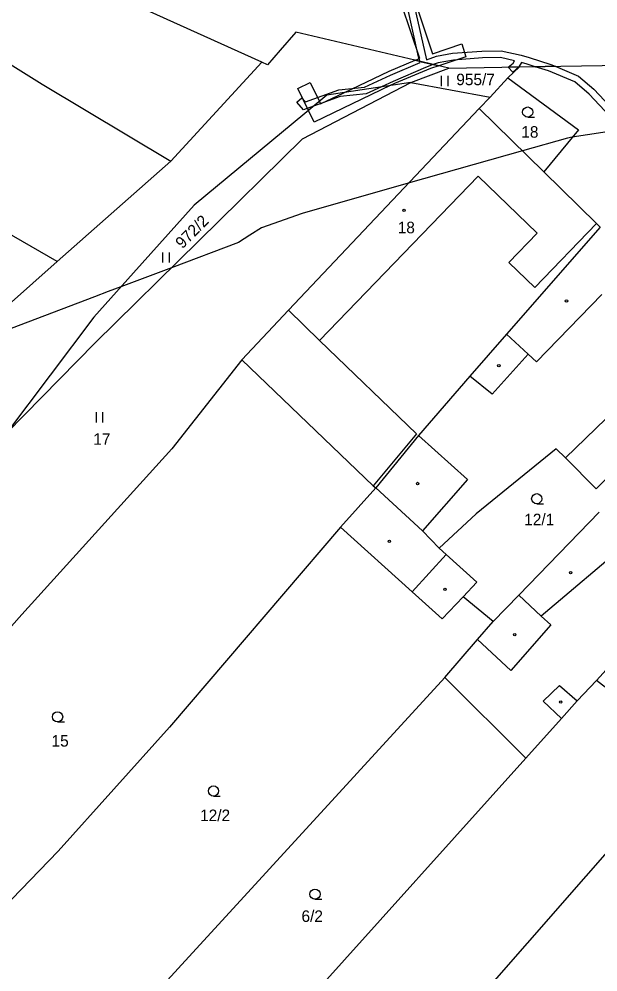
# Model space of a CAD drawing. Extents: x -749173 to -746119, y -1132678 to -1130338.
# Drawn here: x -747979.1 to -747893.8, y -1131098.8 to -1130958.5 of the extents above; entities that cross this region are included whole.
import ezdxf

# ---------------------------------------------------------------- set-up
doc = ezdxf.new("R2010")
doc.units = 0
for name, color, linetype in [('Vrstva 1', 7, 'Continuous'), ('Vrstva 18', 7, 'Continuous'), ('Vrstva 19', 7, 'Continuous'), ('Vrstva 25', 7, 'Continuous'), ('Vrstva 3', 7, 'Continuous'), ('Vrstva 30', 7, 'Continuous'), ('Vrstva 37', 7, 'Continuous'), ('Vrstva 4', 7, 'Continuous'), ('Vrstva 52', 7, 'Continuous'), ('Vrstva 6', 7, 'Continuous')]:
    doc.layers.add(name, color=color, linetype=linetype)

msp = doc.modelspace()

# ---------------------------------------------------------------- linework, layer by layer
at = {"layer": 'Vrstva 1'}
for points in [[(-747943.32, -1130964.83), (-747980.23, -1130948.11)], [(-747938.3, -1130960.4), (-747940.61, -1130963.08)], [(-747915.76, -1130965.72), (-747938.3, -1130960.4)], [(-747940.61, -1130963.08), (-747942.46, -1130965.22)], [(-747943.32, -1130964.83), (-747956.74, -1130979.41)], [(-747942.46, -1130965.22), (-747943.32, -1130964.83)], [(-747921.38, -1130967.81), (-747915.76, -1130965.72)], [(-747915.76, -1130965.72), (-747905.36, -1130965.53)], [(-747907.05, -1130967.14), (-747905.36, -1130965.53)], [(-747905.36, -1130965.53), (-747890.11, -1130965.25)], [(-747909.68, -1130969.99), (-747907.05, -1130967.14)], [(-747907.05, -1130967.14), (-747896.66, -1130974.79)], [(-747937.31, -1130976.12), (-747921.38, -1130967.81)], [(-747921.38, -1130967.81), (-747933.73, -1130969.71)], [(-747921.38, -1130967.81), (-747909.68, -1130969.99)], [(-747933.73, -1130969.71), (-747936.97, -1130972.39)], [(-747909.68, -1130969.99), (-747911.3, -1130971.64)], [(-747911.3, -1130971.64), (-747939.39, -1131001.36)], [(-747901.77, -1130980.96), (-747911.3, -1130971.64)], [(-747936.97, -1130972.39), (-747953.3, -1130985.9)], [(-747896.66, -1130974.79), (-747901.77, -1130980.96)], [(-747967.89, -1131006.15), (-747937.31, -1130976.12)], [(-747956.74, -1130979.41), (-747973.45, -1130994.17)], [(-747901.77, -1130980.96), (-747893.98, -1130988.57)], [(-747953.3, -1130985.9), (-747962.23, -1130995.86)], [(-747893.47, -1130989.15), (-747907.26, -1131004.91)], [(-747893.98, -1130988.57), (-747893.47, -1130989.15)], [(-747973.45, -1130994.17), (-747988.29, -1131007.37)], [(-747962.23, -1130995.86), (-747968.09, -1131002.39)], [(-747968.09, -1131002.39), (-747980.93, -1131019.45)], [(-747939.39, -1131001.36), (-747946.28, -1131008.68)], [(-747907.26, -1131004.91), (-747912.64, -1131011.06)], [(-747980.93, -1131019.45), (-747967.89, -1131006.15)], [(-747946.28, -1131008.68), (-747956.6, -1131021.8)], [(-747926.89, -1131027.23), (-747946.28, -1131008.68)], [(-747874.96, -1131008.33), (-747894.04, -1131027.67)], [(-747912.64, -1131011.06), (-747920.21, -1131019.82)], [(-747920.21, -1131019.82), (-747926.54, -1131027.52)], [(-747956.6, -1131021.8), (-747978.68, -1131046.17)], [(-747899.94, -1131021.78), (-747911.72, -1131031.37)], [(-747898.59, -1131023.13), (-747899.94, -1131021.78)], [(-747894.04, -1131027.67), (-747898.59, -1131023.13)], [(-747931.7, -1131033.31), (-747926.54, -1131027.52)], [(-747926.89, -1131027.23), (-747926.54, -1131027.52)], [(-747911.72, -1131031.37), (-747917.2, -1131036.42)], [(-747893.59, -1131031.09), (-747905.46, -1131043.33)], [(-747931.7, -1131033.31), (-747956.91, -1131062.8)], [(-747921.18, -1131042.84), (-747931.7, -1131033.31)], [(-747917.2, -1131036.42), (-747916.14, -1131037.35)], [(-747916.14, -1131037.35), (-747911.63, -1131041.44)], [(-747911.63, -1131041.44), (-747913.66, -1131043.59)], [(-747916.72, -1131046.83), (-747921.18, -1131042.84)], [(-747913.66, -1131043.59), (-747916.72, -1131046.83)], [(-747909.21, -1131047.2), (-747913.66, -1131043.59)], [(-747905.46, -1131043.33), (-747909.21, -1131047.2)], [(-747978.68, -1131046.17), (-748020.82, -1131093.67)], [(-747911.54, -1131049.89), (-747909.21, -1131047.2)], [(-747916.37, -1131055.44), (-747911.54, -1131049.89)], [(-747889.22, -1131050.64), (-747893.98, -1131055.9)], [(-747916.37, -1131055.44), (-747981.47, -1131126.53)], [(-747904.43, -1131067.33), (-747916.37, -1131055.44)], [(-747896.85, -1131058.9), (-747893.98, -1131055.9)], [(-747884.64, -1131063.16), (-747893.98, -1131055.9)], [(-747899.17, -1131061.48), (-747896.85, -1131058.9)], [(-747904.43, -1131067.33), (-747899.17, -1131061.48)], [(-747956.91, -1131062.8), (-747973.31, -1131081.03)], [(-747904.43, -1131067.33), (-747968.37, -1131138.42)], [(-747886.56, -1131074.48), (-747913.2, -1131104.85)], [(-747973.31, -1131081.03), (-748002.07, -1131110.77)]]:
    msp.add_lwpolyline(points, dxfattribs=at)
at = {"layer": 'Vrstva 25'}
for p, q in [((-747916.88, -1130966.84), (-747916.88, -1130968.34)), ((-747915.88, -1130968.34), (-747915.88, -1130966.84)), ((-747904.14, -1130972.92), (-747903.14, -1130972.92)), ((-747957.94, -1130992.85), (-747957.94, -1130994.35)), ((-747956.94, -1130994.35), (-747956.94, -1130992.85)), ((-747967.75, -1131016.39), (-747967.75, -1131017.89)), ((-747966.75, -1131017.89), (-747966.75, -1131016.39)), ((-747902.81, -1131029.88), (-747901.81, -1131029.88)), ((-747973.41, -1131062), (-747972.41, -1131062)), ((-747950.43, -1131072.93), (-747949.43, -1131072.93)), ((-747935.48, -1131088.14), (-747934.48, -1131088.14))]:
    msp.add_line(p, q, dxfattribs=at)
for centre, radius in [((-747904.14, -1130972.17), 0.75), ((-747922.36, -1130986.66), 0.175), ((-747898.42, -1130999.99), 0.175), ((-747908.39, -1131009.52), 0.175), ((-747920.36, -1131026.89), 0.175), ((-747902.81, -1131029.13), 0.75), ((-747924.51, -1131035.4), 0.175), ((-747897.81, -1131040.01), 0.175), ((-747916.34, -1131042.47), 0.175), ((-747906.04, -1131049.15), 0.175), ((-747899.27, -1131059.08), 0.175), ((-747973.41, -1131061.25), 0.75), ((-747950.43, -1131072.18), 0.75), ((-747935.48, -1131087.39), 0.75)]:
    msp.add_circle(centre, radius, dxfattribs=at)
at = {"layer": 'Vrstva 3'}
for points in [[(-747911.3, -1130971.64), (-747939.39, -1131001.36)], [(-747901.77, -1130980.96), (-747911.3, -1130971.64)], [(-747901.77, -1130980.96), (-747893.98, -1130988.57)], [(-747911.42, -1130981.63), (-747934.8, -1131005.8)], [(-747902.74, -1130990.02), (-747911.42, -1130981.63)], [(-747903.1, -1130998), (-747893.98, -1130988.57)], [(-747906.9, -1130994.33), (-747902.74, -1130990.02)], [(-747903.1, -1130998), (-747906.9, -1130994.33)], [(-747934.8, -1131005.8), (-747939.39, -1131001.36)]]:
    msp.add_lwpolyline(points, dxfattribs=at)
at = {"layer": 'Vrstva 30'}
for p, q in [((-747924.57, -1130966.14), (-747920.72, -1130964.55)), ((-747918.44, -1130965.78), (-747923.75, -1130967.96)), ((-747917.23, -1130965.37), (-747918.44, -1130965.78)), ((-747931.21, -1130969.32), (-747924.57, -1130966.14)), ((-747938.01, -1130968.68), (-747936.2, -1130967.81)), ((-747936.43, -1130971.94), (-747938.01, -1130968.68)), ((-747936.2, -1130967.81), (-747934.84, -1130970.63)), ((-747924.41, -1130968.28), (-747935.61, -1130973.64)), ((-747923.75, -1130967.96), (-747924.41, -1130968.28)), ((-747934.67, -1130970.98), (-747931.21, -1130969.32)), ((-747934.84, -1130970.63), (-747934.67, -1130970.98)), ((-747935.61, -1130973.64), (-747936.43, -1130971.94))]:
    msp.add_line(p, q, dxfattribs=at)
for points in [[(-747922.69, -1130956.42), (-747920.54, -1130956.51), (-747918.16, -1130963.58), (-747913.86, -1130962.14), (-747913.23, -1130964.04), (-747917.23, -1130965.37), (-747920.72, -1130964.55), (-747920.04, -1130964.27), (-747922.69, -1130956.42)], [(-747920.87, -1130956.5), (-747919.06, -1130964.49), (-747917.59, -1130963.94), (-747915.23, -1130963.52), (-747910.88, -1130963.19), (-747908.06, -1130963.16), (-747905.12, -1130963.78), (-747903.91, -1130964.15), (-747900.72, -1130965.18), (-747900.11, -1130965.43), (-747903.03, -1130965.49), (-747904.21, -1130965.11), (-747905.03, -1130964.86), (-747905.46, -1130965.53), (-747907.02, -1130965.56), (-747906.29, -1130964.96), (-747906.06, -1130964.61), (-747908.16, -1130964.16), (-747910.82, -1130964.19), (-747915.09, -1130964.52), (-747917.33, -1130964.9), (-747918.05, -1130965.18), (-747920.04, -1130964.71), (-747920.23, -1130964.04), (-747921.9, -1130956.46)], [(-747920.72, -1130964.55), (-747917.23, -1130965.37)], [(-747924.35, -1130966.76), (-747919.99, -1130964.88)], [(-747919.2, -1130965.62), (-747923.95, -1130967.68)], [(-747919.99, -1130964.88), (-747920.04, -1130964.71)], [(-747920.04, -1130964.71), (-747918.05, -1130965.18)], [(-747918.05, -1130965.18), (-747919.2, -1130965.62)], [(-747907.02, -1130965.56), (-747905.46, -1130965.53)], [(-747906.31, -1130966.28), (-747907.02, -1130965.56)], [(-747905.46, -1130965.53), (-747906.31, -1130966.28)], [(-747903.03, -1130965.49), (-747900.11, -1130965.43)], [(-747901.06, -1130966.12), (-747903.03, -1130965.49)], [(-747900.11, -1130965.43), (-747896.67, -1130966.87)], [(-747928.19, -1130968.52), (-747924.35, -1130966.76)], [(-747897.21, -1130967.73), (-747901.06, -1130966.12)], [(-747896.67, -1130966.87), (-747894.38, -1130968.79)], [(-747931.99, -1130968.92), (-747928.19, -1130968.52)], [(-747925.68, -1130968.47), (-747927.93, -1130969.5)], [(-747923.95, -1130967.68), (-747925.68, -1130968.47)], [(-747895.06, -1130969.53), (-747897.21, -1130967.73)], [(-747894.38, -1130968.79), (-747890.46, -1130972.99)], [(-747938.16, -1130970.74), (-747937.41, -1130970.08)], [(-747937.41, -1130970.08), (-747936.87, -1130970.69)], [(-747936.87, -1130970.69), (-747931.99, -1130968.92)], [(-747931.77, -1130969.9), (-747935.68, -1130971.33)], [(-747927.93, -1130969.5), (-747931.77, -1130969.9)], [(-747891.24, -1130973.63), (-747895.06, -1130969.53)], [(-747937.17, -1130971.87), (-747938.16, -1130970.74)], [(-747935.68, -1130971.33), (-747937.17, -1130971.87)]]:
    msp.add_lwpolyline(points, dxfattribs=at)
at = {"layer": 'Vrstva 37'}
msp.add_circle((-747922.36, -1130986.66), 0.175, dxfattribs=at)
at = {"layer": 'Vrstva 4'}
for points in [[(-747911.42, -1130981.63), (-747934.8, -1131005.8)], [(-747902.74, -1130990.02), (-747911.42, -1130981.63)], [(-747903.1, -1130998), (-747893.98, -1130988.57)], [(-747906.9, -1130994.33), (-747902.74, -1130990.02)], [(-747903.1, -1130998), (-747906.9, -1130994.33)], [(-747893.21, -1130999.04), (-747902.85, -1131008.98)], [(-747934.8, -1131005.8), (-747939.39, -1131001.36)], [(-747904.09, -1131007.84), (-747907.26, -1131004.91)], [(-747934.8, -1131005.8), (-747920.53, -1131019.55)], [(-747904.09, -1131007.84), (-747909.39, -1131013.75)], [(-747902.85, -1131008.98), (-747904.09, -1131007.84)], [(-747898.59, -1131023.13), (-747883.69, -1131008.71)], [(-747909.39, -1131013.75), (-747912.64, -1131011.06)], [(-747920.53, -1131019.55), (-747926.89, -1131027.23)], [(-747920.21, -1131019.82), (-747913.01, -1131026.29)], [(-747913.01, -1131026.29), (-747919.63, -1131033.85)], [(-747919.63, -1131033.85), (-747926.54, -1131027.52)], [(-747919.63, -1131033.85), (-747917.2, -1131036.42)], [(-747889.12, -1131035.41), (-747902.13, -1131046.44)], [(-747916.14, -1131037.35), (-747921.18, -1131042.84)], [(-747905.46, -1131043.33), (-747902.13, -1131046.44)], [(-747902.13, -1131046.44), (-747900.72, -1131047.72)], [(-747900.72, -1131047.72), (-747906.6, -1131054.43)], [(-747911.54, -1131049.89), (-747906.6, -1131054.43)], [(-747901.84, -1131058.94), (-747899.46, -1131056.62)], [(-747899.46, -1131056.62), (-747896.85, -1131058.9)], [(-747901.84, -1131058.94), (-747899.17, -1131061.48)]]:
    msp.add_lwpolyline(points, dxfattribs=at)
at = {"layer": 'Vrstva 52'}
msp.add_lwpolyline([(-747807.18, -1130963.67), (-747807.69, -1130963.62), (-747825.18, -1130964.67), (-747830.62, -1130965), (-747855.31, -1130969.25), (-747866.73, -1130969.86), (-747869.37, -1130970), (-747877.95, -1130971.96), (-747890.19, -1130974.75), (-747897.57, -1130975.89), (-747898.25, -1130976), (-747904.91, -1130977.89), (-747921.73, -1130982.67), (-747937.37, -1130987.12), (-747943.37, -1130989.25), (-747945.09, -1130990.33), (-747946.75, -1130991.37), (-747956.65, -1130995.11), (-747964.08, -1130997.92), (-747965.94, -1130998.62), (-747967.99, -1130999.4), (-747987.69, -1131006.84)], dxfattribs=at)
at = {"layer": 'Vrstva 6'}
for points in [[(-748002.03, -1130951.62), (-747975.69, -1130968.08)], [(-747975.69, -1130968.08), (-747956.74, -1130979.41)], [(-747973.45, -1130994.17), (-747986.3, -1130986.83)]]:
    msp.add_lwpolyline(points, dxfattribs=at)

# ---------------------------------------------------------------- texts
at = {"layer": 'Vrstva 18'}
for s, p in [('955/7', (-747914.66, -1130968.22)), ('18', (-747905.08, -1130975.95)), ('17', (-747968.15, -1131021.19)), ('12/1', (-747904.65, -1131033.04)), ('15', (-747974.3, -1131065.64)), ('12/2', (-747952.41, -1131076.62)), ('6/2', (-747937.47, -1131091.47))]:
    msp.add_text(s, height=1.7, dxfattribs=at).set_placement(p)
msp.add_text('972/2', height=1.7, rotation=45, dxfattribs=at).set_placement((-747955.03, -1130992.4))
at = {"layer": 'Vrstva 19'}
msp.add_text('18', height=1.7, dxfattribs=at).set_placement((-747923.29, -1130990.03))

doc.saveas('drawing.dxf')
